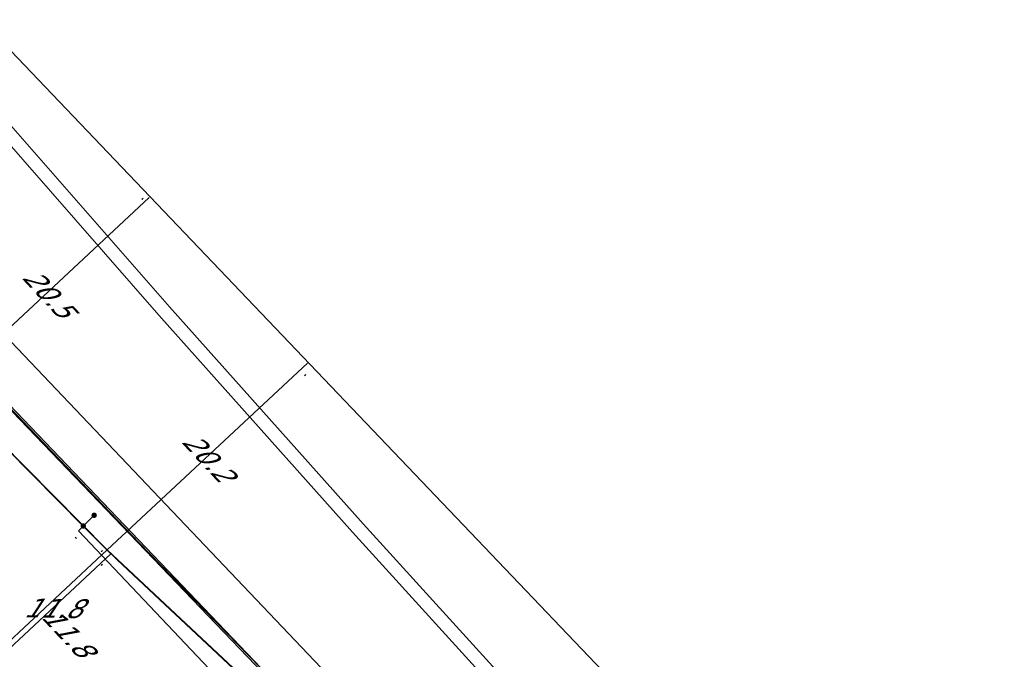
# Model space of a CAD drawing. Header units: metres. Extents: x 124576 to 133557, y 395865 to 402386.
# Tile 317 of 447: x 129063 to 129136, y 401556 to 401603. Entities that reach past the tile are written whole.
import ezdxf
from ezdxf.enums import TextEntityAlignment as Align

# ---------------------------------------------------------------- set-up
doc = ezdxf.new("R2010")
doc.units = ezdxf.units.M
doc.header["$MEASUREMENT"] = 0
for name, color, linetype, lineweight, true_color in [('LG_Datatransport_KPN_BV', 3, 'Continuous', 13, 0x00ff00), ('LG_Laag_Spanning_Enexis_Netbeheer_BV', 7, 'Continuous', 13, 0x960000), ('LG_Midden_Spanning_Enexis_Netbeheer_BV', 7, 'Continuous', 13, 0xd20000), ('LG_Riool_Onder_Druk_Gemeente_Tilburg_Ruimtelijke_Uitvoering', 7, 'Continuous', 13, 0x800080), ('LG_Riool_Vrij_Verval_Gemeente_Tilburg_Ruimtelijke_Uitvoering', 7, 'Continuous', 13, 0xca00a0), ('LG_warmte_Ennatuurlijk_BV', 7, 'Continuous', 13, 0x008080)]:
    doc.layers.add(name, color=color, linetype=linetype, lineweight=lineweight, true_color=true_color)
for name, color, linetype, lineweight in [('LG_Laag_Spanning_P_Enexis_Netbeheer_BV', 7, 'Continuous', 0), ('MV_Laag_Spanning', 7, 'Continuous', 0), ('MV_Laag_Spanning_lijn', 7, 'Continuous', 0), ('MV_Laag_Spanning_pijl', 7, 'Continuous', 0), ('MV_Midden_Spanning', 7, 'Continuous', 0), ('MV_Midden_Spanning_pijl', 7, 'Continuous', 0)]:
    doc.layers.add(name, color=color, linetype=linetype, lineweight=lineweight)
doc.styles.add('Klic_Annotatie', font='verdanai.ttf', dxfattribs={"oblique": 20, "height": 1.4})

# ---------------------------------------------------------------- blocks, each defined once
blk = doc.blocks.new('Mof')
at = {"layer": 'LG_Laag_Spanning_P_Enexis_Netbeheer_BV'}
h = blk.add_hatch(color=256, dxfattribs=at)
edge = h.paths.add_edge_path()
edge.add_arc((0, 0), 2, 0, 360)
blk = doc.blocks.new('m_pijl')
at = {"layer": 'MV_Laag_Spanning_pijl'}
blk.add_hatch(color=7, dxfattribs=at).paths.add_polyline_path([(-1, -0.33), (-1, 0), (-1, 0.33), (0, 0)])
at = {"layer": 'MV_Laag_Spanning_pijl', "flags": 128}
blk.add_lwpolyline([(-1, 0), (-1, 0.33), (0, 0), (-1, -0.33), (-1, 0)], close=True, dxfattribs=at)
blk = doc.blocks.new('m_pijl_1')
at = {"layer": 'MV_Midden_Spanning_pijl'}
blk.add_hatch(color=7, dxfattribs=at).paths.add_polyline_path([(-1, -0.33), (-1, 0), (-1, 0.33), (0, 0)])
at = {"layer": 'MV_Midden_Spanning_pijl', "flags": 128}
blk.add_lwpolyline([(-1, 0), (-1, 0.33), (0, 0), (-1, -0.33), (-1, 0)], close=True, dxfattribs=at)

msp = doc.modelspace()

# ---------------------------------------------------------------- linework, layer by layer
at = {"layer": 'LG_Datatransport_KPN_BV', "flags": 128}
msp.add_lwpolyline([(128999.998, 401640.206), (129038.575, 401599.134), (129042.247, 401595.224), (129042.8, 401594.63), (129050.182, 401586.935), (129117.297, 401516.967)], dxfattribs=at)
at = {"layer": 'LG_Laag_Spanning_Enexis_Netbeheer_BV'}
msp.add_line((129067.59, 401565.815), (129068.392, 401566.61), dxfattribs=at)
msp.add_line((129067.59, 401565.815), (129068.392, 401566.61), dxfattribs=at)
at = {"layer": 'LG_Laag_Spanning_Enexis_Netbeheer_BV', "flags": 128}
for points in [[(129067.59, 401565.815), (129058.174, 401575.33), (129057.269, 401576.263), (129041.812, 401592.527), (129040.921, 401593.473), (129033.107, 401601.854), (129018.528, 401617.491)], [(129067.59, 401565.815), (129058.174, 401575.33), (129057.269, 401576.263), (129041.812, 401592.527), (129040.921, 401593.473), (129033.107, 401601.854), (129018.528, 401617.491)], [(129121.797, 401510.021), (129114.739, 401517.727), (129113.879, 401518.701), (129113.551, 401519.087), (129111.864, 401521.068), (129111.032, 401522.067), (129110.557, 401522.65), (129101.404, 401533.874), (129100.519, 401534.822), (129070.086, 401563.327), (129069.155, 401564.233), (129067.59, 401565.815)], [(129121.797, 401510.021), (129114.739, 401517.727), (129113.879, 401518.701), (129113.551, 401519.087), (129111.864, 401521.068), (129111.032, 401522.067), (129110.557, 401522.65), (129101.404, 401533.874), (129100.519, 401534.822), (129070.086, 401563.327), (129069.155, 401564.233), (129067.59, 401565.815)]]:
    msp.add_lwpolyline(points, dxfattribs=at)
at = {"layer": 'LG_Midden_Spanning_Enexis_Netbeheer_BV', "flags": 128}
for points in [[(129177.661, 401477.372), (129177.037, 401478.827), (129176.717, 401479.403), (129176.678, 401479.459), (129176.216, 401480.022), (129175.834, 401480.438), (129175.586, 401480.707), (129174.28, 401482.148), (129172.974, 401483.589), (129140.556, 401518.789), (129135.594, 401523.992), (129132.604, 401527.128), (129097.685, 401563.743), (129030.343, 401634.306), (129025.842, 401639.022), (128989.899, 401690.963), (128988.72, 401692.666), (128987.435, 401694.522), (128986.319, 401696.135), (128980.742, 401704.195), (128938.567, 401759.041), (128938.347, 401759.41), (128937.936, 401760.096)], [(128919.919, 401723.088), (128920.811, 401722.16), (128921.702, 401721.232), (128922.952, 401719.999), (128936.985, 401704.948), (129041.119, 401593.262), (129057.464, 401576.063), (129069.356, 401564.047), (129100.739, 401534.652), (129103.744, 401530.901)], [(128919.919, 401723.088), (128920.811, 401722.16), (128921.702, 401721.232), (128922.952, 401719.999), (128936.985, 401704.948), (129041.119, 401593.262), (129057.464, 401576.063), (129069.356, 401564.047), (129100.739, 401534.652), (129103.744, 401530.901)], [(128919.919, 401723.088), (128920.811, 401722.16), (128921.702, 401721.232), (128922.952, 401719.999), (128936.985, 401704.948), (129041.119, 401593.262), (129057.464, 401576.063), (129069.356, 401564.047), (129100.739, 401534.652), (129103.744, 401530.901)], [(128919.919, 401723.088), (128920.811, 401722.16), (128921.702, 401721.232), (128922.952, 401719.999), (128936.985, 401704.948), (129041.119, 401593.262), (129057.464, 401576.063), (129069.356, 401564.047), (129100.739, 401534.652), (129103.744, 401530.901)], [(129103.744, 401530.901), (129100.739, 401534.652), (129069.356, 401564.047), (129057.464, 401576.063), (129041.119, 401593.262), (128936.985, 401704.948), (128922.952, 401719.999), (128921.702, 401721.232)], [(129103.744, 401530.901), (129100.739, 401534.652), (129069.356, 401564.047), (129057.464, 401576.063), (129041.119, 401593.262), (128936.985, 401704.948)], [(128936.985, 401704.948), (129041.119, 401593.262), (129057.464, 401576.063), (129069.356, 401564.047), (129100.739, 401534.652)], [(129132.604, 401527.128), (129097.685, 401563.743), (129030.343, 401634.306), (129025.842, 401639.022), (128989.899, 401690.963), (128988.72, 401692.666)], [(129132.604, 401527.128), (129097.685, 401563.743), (129030.343, 401634.306), (129025.842, 401639.022), (128989.899, 401690.963), (128988.72, 401692.666)], [(129132.604, 401527.128), (129097.685, 401563.743), (129030.343, 401634.306), (129025.842, 401639.022), (128989.899, 401690.963), (128988.72, 401692.666)], [(129132.604, 401527.128), (129097.685, 401563.743), (129030.343, 401634.306), (129025.842, 401639.022), (128989.899, 401690.963)], [(129132.604, 401527.128), (129097.685, 401563.743), (129030.343, 401634.306), (129025.842, 401639.022), (128989.899, 401690.963)], [(129132.604, 401527.128), (129097.685, 401563.743), (129030.343, 401634.306), (129025.842, 401639.022), (128989.899, 401690.963)], [(129132.604, 401527.128), (129097.685, 401563.743), (129030.343, 401634.306)]]:
    msp.add_lwpolyline(points, dxfattribs=at)
at = {"layer": 'LG_Riool_Onder_Druk_Gemeente_Tilburg_Ruimtelijke_Uitvoering', "flags": 128}
for points in [[(129191.15, 401508.94), (129182.76, 401515.34), (129156.54, 401532.74), (129155.97, 401532.74), (129155.02, 401532.26), (129151.08, 401527.16), (129148.5, 401524.69), (129143.19, 401522.12), (129134.7, 401518.85), (129127.03, 401515.78), (129122.16, 401514.62), (129119.93, 401515.68), (129116.57, 401518.77), (129106.6, 401528.49), (129084.97, 401550.88), (129024.4, 401614.26), (128980.33, 401661.73), (128979.19, 401661.9), (128978.6, 401661.67), (128961.79, 401646.21), (128940.18, 401627.1), (128921.13, 401609.34), (128920.67, 401608.44)], [(129190.363, 401509.565), (129182.773, 401515.337), (129156.54, 401532.745), (129155.967, 401532.739), (129155.02, 401532.255), (129151.085, 401527.164), (129148.533, 401524.705), (129143.202, 401522.128), (129134.244, 401518.661), (129127.097, 401515.8), (129122.157, 401514.623), (129119.919, 401515.703), (129116.993, 401518.367), (129114.082, 401521.218), (129107.266, 401527.791), (129097.169, 401538.312), (129083.079, 401552.867), (129071.714, 401564.563), (129054.996, 401582.034), (129048.766, 401588.501), (129039.073, 401598.551), (129015.503, 401623.797), (128995.187, 401645.814), (128982.176, 401659.637)]]:
    msp.add_lwpolyline(points, dxfattribs=at)
at = {"layer": 'LG_Riool_Vrij_Verval_Gemeente_Tilburg_Ruimtelijke_Uitvoering'}
msp.add_line((129038.93, 401603.91), (129103.05, 401536.53), dxfattribs=at)
at = {"layer": 'LG_warmte_Ennatuurlijk_BV', "flags": 128}
for points in [[(128990.7, 401679.859), (129004.048, 401663.172), (129017.554, 401646.595), (129031.217, 401630.128), (129045.039, 401613.771), (129059.019, 401597.523), (129073.156, 401581.384), (129087.452, 401565.356), (129101.905, 401549.437), (129116.516, 401533.628), (129116.558, 401533.583), (129376.383, 401254.945)], [(128991.52, 401680.434), (129004.865, 401663.753), (129018.367, 401647.181), (129032.027, 401630.719), (129045.845, 401614.367), (129059.821, 401598.125), (129073.955, 401581.992), (129088.246, 401565.968), (129102.696, 401550.055), (129117.303, 401534.251), (129117.441, 401534.103), (129378.619, 401254.016)]]:
    msp.add_lwpolyline(points, dxfattribs=at)
at = {"layer": 'MV_Laag_Spanning_lijn'}
msp.add_line((129067.234, 401565.463), (129067.59, 401565.815), dxfattribs=at)
at = {"layer": 'MV_Laag_Spanning_pijl'}
for p, q in [((129095.369, 401535.777), (129067.234, 401565.463)), ((129060.983, 401555.723), (129069.612, 401563.771))]:
    msp.add_line(p, q, dxfattribs=at)
at = {"layer": 'MV_Midden_Spanning_pijl'}
for p, q in [((129057.464, 401576.063), (129072.454, 401590.047)), ((129069.356, 401564.047), (129084.126, 401577.827)), ((129060.728, 401555.997), (129069.356, 401564.047))]:
    msp.add_line(p, q, dxfattribs=at)

# ---------------------------------------------------------------- block references
at = {"layer": 'LG_Laag_Spanning_P_Enexis_Netbeheer_BV', "xscale": 0.1, "yscale": 0.1, "zscale": 0.1}
for p, rotation in [((129068.392, 401566.61), 359), ((129067.59, 401565.815), 1)]:
    msp.add_blockref('Mof', p, dxfattribs=dict(at, rotation=rotation))
at = {"layer": 'MV_Laag_Spanning_pijl'}
for p, xscale, yscale, zscale, rotation in [((129067, 401565), 0.09999999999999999, 0.09999999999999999, 0.09999999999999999, 133), ((129069, 401563), 0.1, 0.1, 0.1, 43)]:
    msp.add_blockref('m_pijl', p, dxfattribs=dict(at, xscale=xscale, yscale=yscale, zscale=zscale, rotation=rotation))
at = {"layer": 'MV_Midden_Spanning_pijl', "xscale": 0.1, "yscale": 0.1, "zscale": 0.1, "rotation": 43}
for p in [(129072, 401590), (129084, 401577), (129069, 401564)]:
    msp.add_blockref('m_pijl_1', p, dxfattribs=at)

# ---------------------------------------------------------------- texts
at = {"layer": 'MV_Laag_Spanning', "style": 'Klic_Annotatie', "oblique": 20}
msp.add_text('11.8', height=1.4, rotation=359, dxfattribs=at).set_placement((129065.298, 401559.747), align=Align.MIDDLE_CENTER)
at = {"layer": 'MV_Midden_Spanning', "style": 'Klic_Annotatie', "oblique": 20}
for s, p in [('20.5', (129064.959, 401583.055)), ('20.2', (129076.741, 401570.937)), ('11.8', (129066.378, 401558.018))]:
    msp.add_text(s, height=1.4, rotation=313, dxfattribs=at).set_placement(p, align=Align.MIDDLE_CENTER)

doc.saveas('drawing.dxf')
